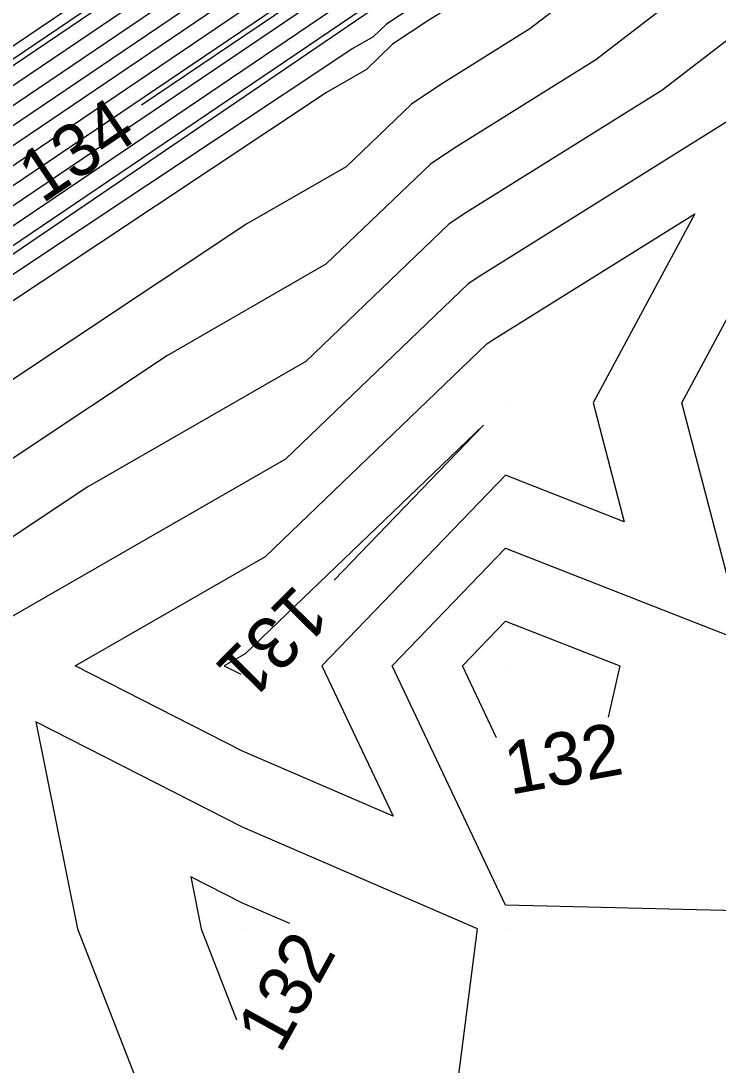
# Model space of a CAD drawing. Extents: x 2354170 to 2357230, y 866100 to 868290.
# Drawn here: x 2355971.55 to 2355998.07, y 866814.82 to 866854.54 of the extents above; entities that cross this region are included whole.
import ezdxf

# ---------------------------------------------------------------- set-up
doc = ezdxf.new("R2010")
doc.units = 0
for name, color, linetype in [('Default', 7, 'Continuous'), ('DTM Contours Major', 7, 'Continuous'), ('DTM Contours Minor', 7, 'Continuous'), ('DTM Contours Minor Text', 7, 'Continuous'), ('Exist DTM QL2 LIDAR Elevation Point', 7, 'Continuous'), ('PH Exist DTM Breakline', 7, 'Continuous')]:
    doc.layers.add(name, color=color, linetype=linetype)

msp = doc.modelspace()

# ---------------------------------------------------------------- linework, layer by layer
at = {"layer": 'Default'}
for points in [[(2355909.541, 866810.57), (2355920.329, 866818.199), (2355930.216, 866825.926), (2355935.455, 866829.483), (2355942.923, 866834.399), (2355949.978, 866839.175), (2355956.324, 866842.89), (2355965.418, 866849.663), (2355977.289, 866857.695), (2355982.965, 866861.547), (2355983.815, 866862.122), (2355987.899, 866864.932), (2355993.701, 866868.756), (2356004.782, 866877.217), (2356010.563, 866882.194), (2356013.289, 866884.286), (2356018.476, 866888.218), (2356028.351, 866896.046), (2356037.47, 866901.754)], [(2356036.988, 866900.172), (2356029.516, 866895.495), (2356018.266, 866886.577), (2356013.885, 866883.256), (2356010.667, 866880.787), (2356005.82, 866876.614), (2355992.343, 866866.323), (2355987.665, 866863.24), (2355984.373, 866860.975), (2355983.399, 866860.316), (2355978.822, 866857.21), (2355964.46, 866847.492), (2355957.104, 866842.013), (2355951.971, 866839.009), (2355943.509, 866833.28), (2355937.45, 866829.291), (2355930.301, 866824.437), (2355921.954, 866817.914), (2355909.472, 866809.088)], [(2356036.747, 866899.381), (2356030.098, 866895.219), (2356018.161, 866885.756), (2356014.182, 866882.74), (2356010.72, 866880.083), (2356006.339, 866876.312), (2355991.664, 866865.106), (2355987.548, 866862.394), (2355984.651, 866860.401), (2355983.616, 866859.7), (2355979.589, 866856.967), (2355963.981, 866846.406), (2355957.495, 866841.575), (2355952.968, 866838.926), (2355943.803, 866832.721), (2355938.448, 866829.195), (2355930.343, 866823.693), (2355922.767, 866817.772), (2355909.437, 866808.346)], [(2356036.266, 866897.799), (2356031.262, 866894.668), (2356017.951, 866884.115), (2356014.778, 866881.71), (2356010.824, 866878.676), (2356007.377, 866875.708), (2355990.305, 866862.673), (2355987.314, 866860.702), (2355985.209, 866859.253), (2355984.05, 866858.469), (2355981.122, 866856.482), (2355963.023, 866844.235), (2355958.275, 866840.699), (2355954.962, 866838.76), (2355944.389, 866831.602), (2355940.443, 866829.003), (2355930.428, 866822.205), (2355924.393, 866817.488), (2355909.368, 866806.864)], [(2356036.025, 866897.008), (2356031.845, 866894.392), (2356017.847, 866883.295), (2356015.075, 866881.194), (2356010.876, 866877.972), (2356007.896, 866875.406), (2355989.626, 866861.456), (2355987.197, 866859.855), (2355985.488, 866858.679), (2355984.267, 866857.853), (2355981.888, 866856.239), (2355962.544, 866843.149), (2355958.665, 866840.261), (2355955.959, 866838.677), (2355944.682, 866831.042), (2355941.44, 866828.908), (2355930.471, 866821.461), (2355925.205, 866817.345), (2355909.334, 866806.122)], [(2356035.543, 866895.426), (2356033.009, 866893.84), (2356017.637, 866881.654), (2356015.671, 866880.163), (2356010.981, 866876.564), (2356008.934, 866874.802), (2355988.267, 866859.022), (2355986.963, 866858.163), (2355986.046, 866857.532), (2355984.7, 866856.621), (2355983.422, 866855.753), (2355961.585, 866840.978), (2355959.446, 866839.385), (2355957.953, 866838.511), (2355945.269, 866829.923), (2355943.435, 866828.716), (2355930.556, 866819.973), (2355926.831, 866817.061), (2355909.264, 866804.64)], [(2356035.302, 866894.635), (2356033.591, 866893.565), (2356017.532, 866880.833), (2356015.968, 866879.648), (2356011.033, 866875.861), (2356009.453, 866874.5), (2355987.588, 866857.806), (2355986.846, 866857.317), (2355986.324, 866856.958), (2355984.917, 866856.006), (2355984.188, 866855.511), (2355961.106, 866839.892), (2355959.836, 866838.946), (2355958.95, 866838.428), (2355945.562, 866829.364), (2355944.433, 866828.62), (2355930.598, 866819.228), (2355927.644, 866816.919), (2355909.23, 866803.898)], [(2356030.305, 866894.646), (2356018.056, 866884.936), (2356014.48, 866882.225), (2356010.772, 866879.379), (2356006.858, 866876.01), (2355990.984, 866863.889), (2355987.431, 866861.548), (2355984.93, 866859.827), (2355983.833, 866859.084), (2355980.355, 866856.724), (2355963.502, 866845.32), (2355957.885, 866841.137), (2355953.965, 866838.843), (2355949.529, 866835.84)], [(2356026.053, 866893.487), (2356018.371, 866887.397), (2356013.587, 866883.771), (2356010.615, 866881.49), (2356005.301, 866876.915), (2355993.022, 866867.54), (2355987.782, 866864.086), (2355984.094, 866861.549), (2355983.182, 866860.931), (2355978.055, 866857.453), (2355964.939, 866848.577), (2355956.714, 866842.452), (2355950.975, 866839.092), (2355945.016, 866835.059)], [(2356034.174, 866893.289), (2356017.427, 866880.013), (2356016.266, 866879.133), (2356011.085, 866875.157), (2356009.972, 866874.198), (2355986.909, 866856.589), (2355986.729, 866856.471), (2355986.603, 866856.384), (2355985.134, 866855.39), (2355984.955, 866855.268), (2355960.627, 866838.807), (2355960.227, 866838.508), (2355959.947, 866838.344), (2355945.855, 866828.804), (2355945.43, 866828.524), (2355930.641, 866818.484), (2355928.456, 866816.777), (2355909.195, 866803.157)], [(2356036.066, 866889.825), (2356025.78, 866885.16), (2356017.217, 866878.372), (2356016.861, 866878.102), (2356011.189, 866873.749), (2356011.01, 866873.595), (2356006.639, 866870.258), (2355995.287, 866857.606), (2355990.912, 866854.235), (2355987.522, 866852.119), (2355986.405, 866851.376), (2355983.92, 866848.99), (2355980.146, 866846.82), (2355963.414, 866835.7), (2355960.3, 866833.703), (2355949.293, 866826.489), (2355946.965, 866824.11), (2355944.277, 866823.111), (2355936.482, 866820.903), (2355930.726, 866816.996), (2355930.082, 866816.492), (2355909.126, 866801.674)], [(2356037.437, 866886.389), (2356018.472, 866877.786), (2356017.607, 866877.36), (2356017.206, 866877.144), (2356012.387, 866871.67), (2356010.907, 866870.152), (2356000.4, 866858.442), (2355993.421, 866853.066), (2355988.015, 866849.692), (2355987.122, 866849.097), (2355983.151, 866845.285), (2355977.122, 866841.819), (2355965.368, 866834.007), (2355960.231, 866830.711), (2355951.628, 866825.074), (2355947.632, 866820.99), (2355943.02, 866819.275), (2355931.347, 866815.97), (2355930.721, 866815.524), (2355929.49, 866815.357), (2355909.091, 866800.933)], [(2356030.674, 866879.262), (2356030.06, 866878.984), (2356021.755, 866874.897), (2356017.907, 866872.822), (2356014.303, 866868.729), (2356010.414, 866864.741), (2356005.512, 866859.278), (2355995.931, 866851.897), (2355988.508, 866847.264), (2355987.84, 866846.819), (2355982.383, 866841.581), (2355974.099, 866836.817), (2355967.322, 866832.314), (2355960.161, 866827.72), (2355953.963, 866823.658), (2355950.807, 866820.433)], [(2356038.71, 866878.735), (2356025.902, 866872.433), (2356018.607, 866868.5), (2356016.219, 866865.787), (2356010.584, 866860.009), (2356009.983, 866855.643), (2356008.288, 866858.313), (2355998.441, 866850.727), (2355989.002, 866844.836), (2355988.557, 866844.54), (2355981.615, 866837.876), (2355971.075, 866831.815), (2355969.277, 866830.62), (2355960.092, 866824.728), (2355956.299, 866822.242), (2355948.968, 866814.751)], [(2355993.725, 866863.887), (2355988.946, 866860.239), (2355987.08, 866859.009), (2355985.767, 866858.105), (2355984.483, 866857.237), (2355982.655, 866855.996), (2355962.064, 866842.064), (2355959.056, 866839.823), (2355956.956, 866838.594), (2355944.976, 866830.483), (2355942.438, 866828.812), (2355930.513, 866820.717), (2355926.018, 866817.203), (2355911.542, 866806.967)], [(2355992.616, 866859.491), (2355990.175, 866856.77), (2355988.402, 866855.404), (2355987.028, 866854.547), (2355985.688, 866853.655), (2355984.688, 866852.695), (2355983.17, 866851.822), (2355961.459, 866837.394), (2355960.369, 866836.694), (2355946.958, 866827.905), (2355946.297, 866827.23), (2355945.534, 866826.946), (2355943.322, 866826.32), (2355930.683, 866817.74), (2355929.269, 866816.635), (2355910.316, 866803.233)], [(2355973.607, 866830.009), (2355980.846, 866834.172), (2355989.274, 866842.261), (2355989.495, 866842.409), (2355997.178, 866847.204), (2355993.318, 866840.009), (2355994.501, 866835.491), (2355989.983, 866837.265), (2355982.989, 866830.009), (2355985.704, 866824.287), (2355979.983, 866826.76), (2355973.607, 866830.009)], [(2355999.321, 866820.67), (2355989.983, 866820.908), (2355985.664, 866830.009), (2355989.983, 866834.489), (2355999.071, 866830.921), (2355996.691, 866840.009), (2355999.983, 866846.145)], [(2355989.142, 866839.168), (2355980.078, 866830.467), (2355979.281, 866830.009), (2355979.908, 866829.689)], [(2355983.46, 866833.272), (2355989.142, 866839.168)], [(2355988.34, 866830.009), (2355989.983, 866831.713), (2355994.325, 866830.009), (2355993.892, 866828.059)], [(2355989.639, 866827.271), (2355988.34, 866830.009)], [(2355979.983, 866823.869), (2355972.112, 866827.879), (2355973.701, 866820.008), (2355976.069, 866813.922), (2355974.828, 866810.008), (2355977.567, 866809.032), (2355978.252, 866808.876), (2355979.983, 866802.327), (2355984.34, 866805.651), (2355985.907, 866810.008), (2355987.908, 866812.084), (2355988.916, 866820.008), (2355979.983, 866823.869)], [(2355979.983, 866820.978), (2355978.006, 866821.985), (2355978.405, 866820.008), (2355979.753, 866816.544)], [(2355981.775, 866820.203), (2355979.983, 866820.978)]]:
    msp.add_lwpolyline(points, dxfattribs=at)
at = {"layer": 'DTM Contours Major'}
msp.add_lwpolyline([(2356030.305, 866894.646), (2356018.056, 866884.936), (2356014.48, 866882.225), (2356010.772, 866879.379), (2356006.858, 866876.01), (2355990.984, 866863.889), (2355987.431, 866861.548), (2355984.93, 866859.827), (2355983.833, 866859.084), (2355980.355, 866856.724), (2355963.502, 866845.32), (2355957.885, 866841.137), (2355953.965, 866838.843), (2355949.529, 866835.84)], dxfattribs=at)
at = {"layer": 'DTM Contours Minor'}
for points in [[(2355950.645, 866839.122), (2355956.584, 866842.598), (2355965.098, 866848.939), (2355977.8, 866857.534), (2355983.109, 866861.137), (2355984.001, 866861.74), (2355987.821, 866864.368), (2355993.248, 866867.945), (2356005.128, 866877.016), (2356010.598, 866881.725), (2356013.488, 866883.943), (2356018.406, 866887.671), (2356028.739, 866895.863), (2356037.309, 866901.226)], [(2356035.704, 866895.954), (2356032.621, 866894.024), (2356017.707, 866882.201), (2356015.472, 866880.507), (2356010.946, 866877.034), (2356008.588, 866875.003), (2355988.72, 866859.833), (2355987.041, 866858.727), (2355985.86, 866857.914), (2355984.556, 866857.032), (2355982.911, 866855.915), (2355976.139, 866851.333)], [(2356034.562, 866893.105), (2356017.357, 866879.466), (2356016.465, 866878.789), (2356011.12, 866874.688), (2356010.318, 866873.997), (2355990.82, 866859.11), (2355988.471, 866856.492), (2355987.565, 866855.794), (2355986.864, 866855.356), (2355985.449, 866854.414), (2355984.944, 866853.93), (2355984.178, 866853.489), (2355960.808, 866837.958), (2355960.392, 866837.692), (2355946.179, 866828.377), (2355946.074, 866828.27), (2355945.953, 866828.225), (2355945.602, 866828.125), (2355930.669, 866817.988), (2355928.998, 866816.682), (2355909.172, 866802.663)], [(2356038.809, 866882.952), (2356030.06, 866878.984), (2356021.755, 866874.897), (2356017.907, 866872.822), (2356014.303, 866868.729), (2356010.414, 866864.741), (2356005.512, 866859.278), (2355995.931, 866851.897), (2355988.508, 866847.264), (2355987.84, 866846.819), (2355982.383, 866841.581), (2355974.099, 866836.817), (2355967.322, 866832.314), (2355960.161, 866827.72), (2355953.963, 866823.658), (2355948.3, 866817.871), (2355947.911, 866817.726)], [(2355988.34, 866830.009), (2355989.983, 866831.713), (2355994.325, 866830.009), (2355993.892, 866828.059)], [(2355989.639, 866827.271), (2355988.34, 866830.009)], [(2355979.983, 866820.978), (2355978.006, 866821.985), (2355978.405, 866820.008), (2355979.753, 866816.544)], [(2355981.775, 866820.203), (2355979.983, 866820.978)]]:
    msp.add_lwpolyline(points, dxfattribs=at)
at = {"layer": 'Exist DTM QL2 LIDAR Elevation Point'}
for p, q in [((2355989.983, 866840.009), (2355989.983, 866840.009)), ((2355979.983, 866830.009), (2355979.983, 866830.009)), ((2355989.983, 866830.009), (2355989.983, 866830.009)), ((2355979.983, 866820.008), (2355979.983, 866820.008)), ((2355989.983, 866820.008), (2355989.983, 866820.008))]:
    msp.add_line(p, q, dxfattribs=at)
at = {"layer": 'PH Exist DTM Breakline'}
msp.add_lwpolyline([(2355960.407, 866838.306), (2355986.692, 866856.201), (2356017.125, 866877.647), (2356034.802, 866892.991), (2356049.32, 866900.88), (2356058.873, 866906.056), (2356074.182, 866914.39), (2356081.673, 866920.619), (2356088.671, 866923.096), (2356094.982, 866925.134), (2356105.768, 866922.426), (2356126.575, 866918.118), (2356148.939, 866908.11), (2356209.516, 866880.335)], dxfattribs=at)

# ---------------------------------------------------------------- texts
at = {"layer": 'Default'}
for s, rotation, p in [('131', 225.2591, (2355982.009, 866833.17)), ('132', 10.4914, (2355990.155, 866825.098)), ('132', 61.0685, (2355981.415, 866815.209))]:
    msp.add_text(s, height=2, rotation=rotation, dxfattribs=at).set_placement(p)
at = {"layer": 'DTM Contours Minor Text'}
for s, rotation, p in [('134', 34.0843, (2355972.356, 866847.566)), ('132', 10.4914, (2355990.155, 866825.098)), ('132', 61.0685, (2355981.415, 866815.209))]:
    msp.add_text(s, height=2, rotation=rotation, dxfattribs=at).set_placement(p)

doc.saveas('drawing.dxf')
